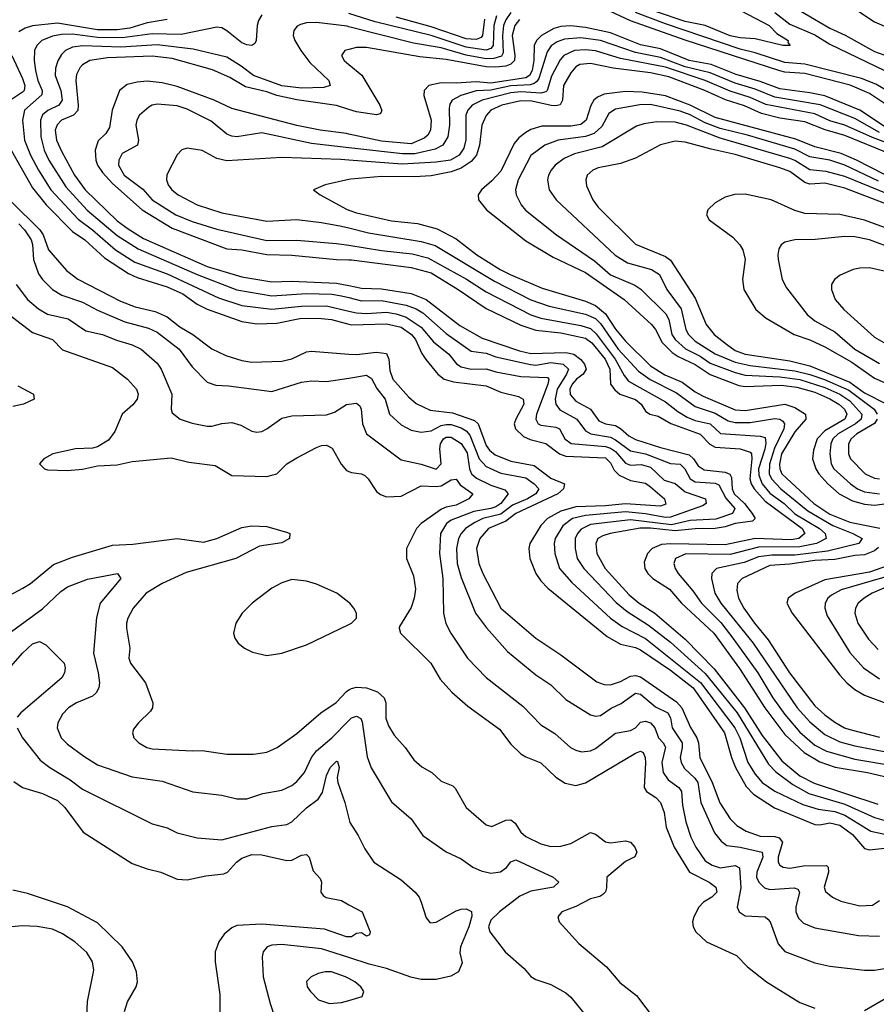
# Model space of a CAD drawing. Header units: inches. Extents: x 1305375 to 1407406, y 744550 to 841633.
# Tile 474 of 509: x 1388678 to 1392117, y 825399 to 829354. Entities that reach past the tile are written whole.
import ezdxf

# ---------------------------------------------------------------- set-up
doc = ezdxf.new("R2010")
doc.units = ezdxf.units.IN
doc.header["$MEASUREMENT"] = 0
doc.layers.add('B3882', color=7, linetype='Continuous')
doc.layers.add('B3892', color=7, linetype='Continuous')

msp = doc.modelspace()

# ---------------------------------------------------------------- linework, layer by layer
at = {"layer": 'B3882', "color": 5}
for points, elevation in [([(1389650, 829373.3), (1389636.6, 829350), (1389631.3, 829330), (1389627, 829270), (1389622.4, 829257.6), (1389610.2, 829249.8), (1389590, 829252.2), (1389570, 829261.5), (1389509.5, 829309.5), (1389490, 829320.5), (1389470, 829324.4), (1389325.8, 829294.2), (1389210, 829296.8), (1389090, 829280.8), (1388990, 829282.7), (1388890, 829296.2), (1388845.4, 829294.6), (1388810, 829287.9), (1388767.1, 829270), (1388747, 829250), (1388738.1, 829230), (1388736.2, 829190), (1388741.9, 829150), (1388751.5, 829110), (1388768.9, 829070), (1388767.3, 829052.7), (1388697.2, 828990), (1388689.7, 828950), (1388697.4, 828870), (1388721.9, 828810), (1388753, 828750), (1388803.6, 828670), (1388912.7, 828552.7), (1388970.8, 828510), (1389063, 828430), (1389139.7, 828379.7), (1389270, 828333.2), (1389476.2, 828236.2), (1389570, 828205.3), (1389690, 828191.1), (1389810, 828203.4), (1389910, 828204.7), (1390000, 828183.7)], 1340), ([(1389270, 829355.2), (1389190, 829340.6), (1389120.2, 829319.8), (1389070, 829313.7), (1388990, 829313.7), (1388830, 829340.3), (1388730, 829329.3), (1388700, 829320), (1388674.5, 829305.5)], 1320), ([(1390000, 829325.7), (1389992.4, 829327.6), (1389870, 829342.2), (1389830, 829341.4), (1389805.2, 829334.8), (1389792.1, 829327.9), (1389778.2, 829310), (1389776.3, 829290), (1389783, 829270), (1389806.1, 829230), (1389842.5, 829182.5), (1389919.3, 829110), (1389924.6, 829090), (1389898.5, 829081.5), (1389810, 829078.7), (1389730, 829088.7), (1389616.3, 829130), (1389567.7, 829167.7), (1389510, 829203.7), (1389374.9, 829234.9), (1389230, 829252.8), (1389083.9, 829243.9), (1388930.9, 829249.1), (1388890, 829242.9), (1388861.3, 829230), (1388845.4, 829214.6), (1388830.8, 829189.2), (1388821.3, 829158.7), (1388821.1, 829130), (1388842.9, 829070), (1388848, 829030), (1388835.3, 829010), (1388791.4, 828988.6), (1388770, 828971.3), (1388761.4, 828950), (1388762.7, 828882.7), (1388776.5, 828830), (1388794.8, 828790), (1388863.1, 828683.1), (1388948.9, 828588.9), (1389070, 828486.7), (1389153, 828433), (1389390, 828329.8), (1389550, 828268.4), (1389690, 828244.5), (1389830, 828253.5), (1389931.1, 828251.1), (1389970, 828245.4), (1390000, 828237.4)], 1360), ([(1390000, 829234.4), (1389983, 829230), (1389970.3, 829210), (1389980.8, 829190), (1390000, 829173.9)], 1380), ([(1388646, 829210), (1388690, 829118), (1388698.3, 829090), (1388696.3, 829070), (1388690, 829062.1), (1388641.5, 829030)], 1320), ([(1390000, 828993), (1389950, 829009.1), (1389790, 829032.6), (1389710, 829049.2), (1389670, 829064.3), (1389584.8, 829084.8), (1389521.2, 829121.2), (1389452.5, 829152.5), (1389290, 829198), (1389210, 829207), (1389030, 829201.3), (1388959.7, 829190), (1388930, 829172.1), (1388919.9, 829160.1), (1388906.5, 829133.5), (1388903.4, 829110), (1388913.2, 829010), (1388911.5, 828988.5), (1388894, 828970), (1388845.7, 828950), (1388828.1, 828931.9), (1388820.8, 828910), (1388826.2, 828870), (1388846, 828826), (1388897.6, 828730), (1388940.9, 828670), (1389070, 828546.2), (1389113.3, 828513.3), (1389175.6, 828475.6), (1389430, 828362.2), (1389570, 828320.5), (1389690, 828301.6), (1389770, 828303.3), (1389950, 828296.2), (1390000, 828285.9)], 1380), ([(1390000, 828894.2), (1389990, 828896.4), (1389884.2, 828910), (1389790, 828929.1), (1389530, 828997.3), (1389459.4, 829030), (1389310, 829085.4), (1389250, 829099.9), (1389190, 829107), (1389150, 829103.3), (1389110, 829093.1), (1389078.7, 829070), (1389049.7, 828990.3), (1389039.2, 828920.8), (1389023.4, 828896.6), (1388992.6, 828867.4), (1388981.3, 828830), (1388984.3, 828790), (1388991, 828770), (1389010, 828740.5), (1389050, 828695.3), (1389169.6, 828590), (1389290, 828516.4), (1389510, 828433), (1389570, 828429.2), (1389670, 828410.3), (1389770, 828408.4), (1389949.9, 828390.1), (1390000, 828389.2)], 1420), ([(1390000, 828839.2), (1389850, 828856.2), (1389650, 828899.6), (1389550, 828884), (1389530, 828885.4), (1389510, 828894.3), (1389446.7, 828946.7), (1389350, 828995), (1389310, 829008.2), (1389230, 829014), (1389210, 829010.8), (1389196.9, 829003.1), (1389159.3, 828970), (1389148, 828950), (1389143.9, 828930), (1389155.6, 828870), (1389151.3, 828850), (1389090, 828816.1), (1389076.3, 828790), (1389075.1, 828770), (1389096.8, 828730), (1389172.9, 828672.9), (1389210, 828629.7), (1389304.8, 828570), (1389370, 828543.7), (1389470, 828512.9), (1389670, 828466.4), (1389790, 828468.1), (1389950, 828455.4), (1390000, 828447.6)], 1440), ([(1388643.3, 828830), (1388730, 828678.8), (1388784.4, 828610), (1388890, 828502.7), (1388939.4, 828470), (1389018, 828398), (1389114.4, 828334.4), (1389150, 828318.5), (1389270, 828281.1), (1389332.6, 828252.6), (1389390, 828211), (1389430, 828190.7), (1389570, 828141.2), (1389630, 828132.4), (1389710, 828134.8), (1389810, 828155), (1389890, 828154), (1389930, 828149.8), (1390000, 828130.5)], 1320), ([(1390000, 828789.9), (1389967.6, 828792.4), (1389730, 828801), (1389510, 828786.4), (1389470, 828796.8), (1389410, 828828.9), (1389350, 828837.2), (1389328.6, 828831.4), (1389310, 828811.5), (1389269.4, 828730.6), (1389267.8, 828710), (1389274.5, 828690), (1389288.6, 828670), (1389313.8, 828650), (1389390, 828610.1), (1389490, 828578.5), (1389670, 828544.5), (1389790, 828550.7), (1389890, 828539.4), (1389970, 828525), (1390000, 828517.4)], 1460), ([(1390000, 828711.4), (1389904, 828690), (1389858, 828670), (1389884, 828650), (1389990, 828592.9), (1390000, 828589.3)], 1480), ([(1388643.9, 828623.9), (1388758.8, 828510), (1388772.5, 828490), (1388794.3, 828430), (1388866, 828346), (1388911.8, 828311.8), (1389083.1, 828223.1), (1389141, 828201), (1389222.3, 828182.3), (1389270, 828160.8), (1389320.4, 828120.4), (1389373, 828090), (1389450, 828031.7), (1389505.5, 828005.5), (1389570, 827984.6), (1389610, 827978.8), (1389730, 827982.1), (1389770, 827991.4), (1389830, 828019.8), (1389850, 828022.4), (1390000, 828011)], 1280), ([(1388674, 828534), (1388697.6, 828510), (1388723.5, 828470), (1388729.6, 828450.4), (1388733.3, 828390), (1388753, 828333), (1388769.7, 828309.7), (1388810, 828270.1), (1388847.3, 828247.3), (1388930, 828219.4), (1388990, 828187.4), (1389100.6, 828140.6), (1389195.2, 828115.2), (1389230, 828099.1), (1389318.8, 828030), (1389370, 827959.7), (1389430, 827897.5), (1389466.1, 827886.1), (1389516.4, 827883.6), (1389690, 827860.1), (1389810, 827897.7), (1389850, 827902.7), (1389910, 827900.5), (1390000, 827914.7)], 1260), ([(1388663.5, 828290), (1388708.8, 828230), (1388753, 828193), (1388790, 828170.6), (1388872.3, 828152.3), (1388944.1, 828104.1), (1389010, 828089.5), (1389066.5, 828066.5), (1389130, 828048.4), (1389166.2, 828030), (1389230, 827974.2), (1389246.4, 827950), (1389288.6, 827850), (1389285.5, 827790), (1389290, 827774.8), (1389321.6, 827750), (1389370, 827732.8), (1389430, 827721.4), (1389450, 827720.9), (1389490, 827731.6), (1389530, 827735.5), (1389565.4, 827725.4), (1389610, 827700.7), (1389630, 827696.5), (1389650, 827700.2), (1389670, 827711.1), (1389730, 827753.4), (1389770, 827763.1), (1389910, 827766.9), (1389942.4, 827777.6), (1389990, 827807.9), (1390000, 827809.3)], 1240), ([(1388608.8, 828190), (1388730, 828097.2), (1388809.2, 828070), (1388850, 828027.8), (1389050, 827956.9), (1389111.2, 827910), (1389146.8, 827870), (1389153.6, 827850), (1389149.5, 827830), (1389132.4, 827807.6), (1389090.1, 827770), (1389060.6, 827699.4), (1389034.7, 827665.3), (1388990, 827638.9), (1388970, 827632.6), (1388902, 827630), (1388811, 827610), (1388774.8, 827590), (1388758, 827570), (1388778, 827550), (1388790, 827546.4), (1388870, 827543.7), (1388930, 827548.9), (1388990, 827562), (1389070, 827566.5), (1389130, 827579.6), (1389286.1, 827593.9), (1389356.5, 827576.5), (1389462.9, 827562.8), (1389530, 827522.9), (1389670, 827519.5), (1389709.9, 827530.1), (1389750.6, 827569.4), (1389790, 827594.3), (1389870, 827636), (1389890, 827644.2), (1389910, 827645.3), (1389932.5, 827632.5), (1389969, 827569), (1389990, 827543.6), (1390000, 827539.3)], 1220), ([(1388670, 827883.1), (1388733.8, 827850), (1388736.5, 827830), (1388692.9, 827810), (1388650, 827799.9)], 1180), ([(1388570, 827006), (1388691.1, 827070), (1388721.5, 827090), (1388813.8, 827166.2), (1388890, 827195.7), (1389050, 827242.9), (1389132.6, 827247.4), (1389309.9, 827270.1), (1389415.5, 827255.5), (1389469.7, 827270), (1389570, 827314), (1389610, 827321.3), (1389670, 827318.4), (1389753.8, 827293.8), (1389762, 827290), (1389761.6, 827270), (1389730, 827252.6), (1389640.5, 827239.5), (1389546.3, 827190), (1389346.2, 827133.8), (1389250.2, 827090), (1389186.2, 827050), (1389133.7, 826990), (1389112.5, 826950), (1389107.5, 826930), (1389106.8, 826910), (1389120.5, 826830), (1389116.3, 826790), (1389122.3, 826770), (1389183, 826690), (1389212.3, 826610), (1389211.5, 826590), (1389202.9, 826577.1), (1389154.4, 826530), (1389135.1, 826504.9), (1389130.4, 826490), (1389136.4, 826470), (1389155.8, 826450), (1389188.2, 826430), (1389210, 826424.8), (1389370, 826417.1), (1389410, 826419.1), (1389510, 826403.8), (1389616.5, 826403.5), (1389670, 826411.4), (1389711.5, 826430), (1389790, 826486.2), (1389887.4, 826570), (1389948.4, 826611.6), (1389990, 826656.2), (1390000, 826662.2)], 1180), ([(1388630, 826886.3), (1388770, 826987.1), (1388843.2, 827056.8), (1388870, 827075.4), (1388950, 827107.3), (1389070.7, 827130), (1389083.6, 827110), (1389000.8, 827010), (1388986.8, 826953.2), (1388974.5, 826810), (1388993.2, 826730), (1388998, 826690), (1388995.6, 826670), (1388985.5, 826650), (1388970, 826636.8), (1388906.7, 826610), (1388874, 826590), (1388850, 826564.4), (1388831.1, 826530), (1388828.6, 826510), (1388845, 826470), (1388870, 826443.8), (1388935.9, 826395.9), (1388990, 826361.2), (1389130, 826313.1), (1389250, 826295.3), (1389373.1, 826253.1), (1389490, 826239.3), (1389550, 826224.6), (1389590, 826224.3), (1389654.2, 826245.8), (1389730, 826259.8), (1389770, 826278), (1389790, 826294), (1389820.8, 826330), (1389849.9, 826390), (1389870, 826417.9), (1389931.7, 826470), (1390000, 826539.3)], 1160), ([(1390000, 827012.4), (1389950.7, 827050), (1389870, 827087.3), (1389830, 827098.7), (1389770, 827105), (1389730, 827092.2), (1389690.3, 827070), (1389611.8, 827010), (1389571.7, 826970), (1389546, 826930), (1389537, 826890), (1389541.3, 826870), (1389554.9, 826850), (1389580.5, 826830), (1389613.1, 826813.1), (1389670, 826800.7), (1389730, 826809.3), (1389830, 826842.9), (1390000, 826924.4)], 1220), ([(1388550, 826652.1), (1388690, 826810.1), (1388730, 826846.7), (1388757, 826857), (1388783.1, 826843.1), (1388857, 826770), (1388860.9, 826750), (1388857.3, 826730), (1388847.8, 826710), (1388682.9, 826570), (1388668.2, 826551.8)], 1140), ([(1388668.3, 826510), (1388690, 826469.1), (1388759.6, 826379.6), (1388799.1, 826350), (1388880.9, 826300.9), (1388930, 826263.7), (1389210, 826124.4), (1389270, 826108.5), (1389310, 826088.5), (1389390, 826067.5), (1389490, 826060.2), (1389690, 826112.7), (1389750, 826121.7), (1389770, 826132.7), (1389830, 826188.4), (1389876.7, 826223.3), (1389894.2, 826250), (1389910, 826318.7), (1389924, 826350), (1389950, 826375.4), (1389954.1, 826374.1), (1389960.5, 826350), (1389953.1, 826310), (1389955, 826290), (1389983.6, 826210), (1390000, 826145.7)], 1140), ([(1388654.1, 826294.1), (1388689.6, 826269.5), (1388770, 826245.8), (1388830, 826217.7), (1388859.4, 826190), (1388932.4, 826090), (1389130, 825964.6), (1389190, 825943.2), (1389244.9, 825930), (1389310, 825901.8), (1389350, 825899.7), (1389424.7, 825915.3), (1389497.1, 825922.9), (1389512.9, 825930), (1389549, 825970), (1389570, 825985.7), (1389610, 826000.4), (1389650, 826000.1), (1389750, 825976.2), (1389770, 825977.5), (1389810, 825997.7), (1389830, 826000.9), (1389840.3, 825990), (1389855.8, 825935.8), (1389884.8, 825904.8), (1389890.2, 825890), (1389887.1, 825850), (1389896, 825836), (1389908.4, 825828.4), (1389970, 825815.5), (1390000, 825799.1)], 1120), ([(1389098.3, 825370), (1389110.5, 825409.5), (1389145, 825470), (1389150.8, 825490), (1389147.4, 825530), (1389130.5, 825570), (1389089.2, 825630), (1388990, 825725.8), (1388870, 825790.4), (1388710, 825844.3), (1388650, 825857.7)], 1120), ([(1388947.2, 825350), (1388950.8, 825410), (1388976.3, 825536.3), (1388970.8, 825570), (1388947.3, 825607.3), (1388899.3, 825650), (1388850, 825682.2), (1388810, 825700.4), (1388748.1, 825711.9), (1388690, 825713.7), (1388630, 825709)], 1140), ([(1390000, 825669.7), (1389990.2, 825669.8), (1389901.1, 825701.1), (1389650, 825721.3), (1389550, 825715.9), (1389530, 825706.6), (1389499.5, 825680.5), (1389477.5, 825650), (1389462.1, 825610), (1389462.7, 825570), (1389481.3, 825438.7), (1389483.3, 825296.7), (1389475.8, 825250), (1389448.1, 825190), (1389445, 825170), (1389449.3, 825150), (1389470, 825129.5), (1389585.1, 825085.1), (1389690, 825031.3), (1389710, 825026.8), (1389750, 825028.7), (1389824.5, 825015.5), (1389890, 825023.5), (1390000, 825064.1)], 1120), ([(1390000, 825586.6), (1389890, 825622), (1389730, 825639.7), (1389690, 825636.2), (1389672, 825630), (1389655.2, 825610), (1389651.5, 825590), (1389656, 825510), (1389683, 825403), (1389723, 825283), (1389745.6, 825245.6), (1389766.4, 825226.4), (1389810, 825209), (1389870, 825207.3), (1389880.7, 825200.7), (1389894.8, 825170), (1389910, 825160.5), (1389930, 825157.1), (1390000, 825168.5)], 1140), ([(1390000, 825502.5), (1389986.3, 825510), (1389930, 825529), (1389904.7, 825530), (1389876.8, 825523.2), (1389848, 825510), (1389829.1, 825490.9), (1389832.2, 825470), (1389845.3, 825450), (1389877.5, 825417.5), (1389922.3, 825402.3), (1389970, 825406.4), (1390000, 825415)], 1160)]:
    msp.add_lwpolyline(points, dxfattribs=dict(at, elevation=elevation))
at = {"layer": 'B3892', "color": 5}
for points, elevation in [([(1390254.9, 830000), (1390351.2, 829951.2), (1390490, 829846), (1390510, 829837.8), (1390530, 829836.3), (1390630, 829842.6), (1390690, 829838.1), (1390830, 829812.2), (1390930, 829775.3), (1390970, 829765.9), (1391210, 829755), (1391307.8, 829727.8), (1391330.1, 829710), (1391361.9, 829661.9), (1391390, 829640.2), (1391530, 829578.5), (1391610, 829519.2), (1391670, 829484.9), (1391730, 829438.4), (1391930, 829320.4), (1391992.2, 829292.2), (1392110, 829225.9), (1392170, 829204.3)], 1380), ([(1390410.1, 830000), (1390470, 829950.1), (1390510, 829930.1), (1390580.3, 829920.3), (1390670, 829915.3), (1390811.5, 829888.5), (1391010, 829871.3), (1391110, 829855.8), (1391230, 829847.5), (1391360.4, 829800.4), (1391383.1, 829783.1), (1391430, 829731.8), (1391470, 829706.7), (1391510, 829691.4), (1391576.4, 829676.4), (1391690, 829640.1), (1391755, 829595), (1391819.5, 829559.5), (1391900, 829480), (1391967.2, 829430), (1392050, 829384.5), (1392110, 829345.3), (1392218.5, 829298.5)], 1420), ([(1391518.3, 829418.3), (1391687.3, 829330), (1391718.1, 829298.1), (1391762.6, 829270), (1391762, 829262), (1391770.7, 829250), (1391742, 829250), (1391630, 829276.9), (1391570, 829280.8), (1391530.4, 829289.6), (1391430.2, 829330.2), (1391350, 829346.5), (1391230, 829386.4)], 1340), ([(1390650, 829382.1), (1390630, 829353.7), (1390620.2, 829330), (1390616.5, 829290), (1390619.1, 829220.9), (1390612, 829208), (1390582, 829198), (1390550, 829196.7), (1390470, 829211.5), (1390370, 829241.1), (1390259.5, 829259.5), (1390000, 829325.7)], 1360), ([(1390592.4, 829370), (1390580.9, 829330), (1390579, 829250), (1390570, 829238.8), (1390550, 829231.4), (1390470, 829243), (1390330, 829290.5), (1390104.6, 829344.6), (1390000, 829378.7)], 1340), ([(1392170, 829004.4), (1392090, 829057.9), (1392011.3, 829091.3), (1391830, 829137.5), (1391750, 829143.5), (1391730, 829148.9), (1391350, 829271.3), (1391130, 829348.7), (1391050, 829386.5)], 1380), ([(1392190, 829051.2), (1392114.3, 829094.3), (1392057.1, 829117.1), (1391830, 829175.4), (1391750, 829181.9), (1391630, 829221.3), (1391570, 829234.8), (1391270, 829336.9), (1391150, 829382.4)], 1360), ([(1391710, 829382.9), (1391770, 829336.5), (1391870, 829292.4), (1391930, 829255.8), (1392150.1, 829150)], 1360), ([(1390685, 829355), (1390665.8, 829330), (1390654.6, 829290), (1390665.5, 829210), (1390664.3, 829190), (1390650, 829174.6), (1390630, 829166.9), (1390590, 829162.6), (1390550, 829164.2), (1390390, 829194), (1390285, 829205), (1390070, 829242.8), (1390030, 829242.1), (1390000, 829234.4)], 1380), ([(1390543.8, 829356.2), (1390535.8, 829290), (1390530, 829282.3), (1390510, 829273.9), (1390470, 829276.4), (1390330, 829325.7), (1390190, 829364.6)], 1320), ([(1392150, 828924.5), (1392050, 828990), (1391910, 829047.4), (1391850, 829060.5), (1391730, 829076.2), (1391650, 829106.1), (1391554.2, 829134.2), (1391454.1, 829174.1), (1391365.2, 829190), (1391250, 829236.9), (1391170, 829252.2), (1391050, 829301.6), (1390950, 829323), (1390890, 829329.7), (1390850, 829326.5), (1390822, 829318), (1390772.5, 829290), (1390752.9, 829270), (1390743.1, 829250), (1390742, 829190), (1390735.2, 829150), (1390724.9, 829130), (1390710, 829120.7), (1390570, 829098.5), (1390510, 829104.8), (1390430, 829098.7), (1390370, 829100.4), (1390320.2, 829090), (1390302, 829070), (1390300.1, 829050), (1390329.4, 828950), (1390327.5, 828910), (1390316, 828890), (1390301.5, 828878.5), (1390250, 828855.9), (1390130, 828865.5), (1390000, 828894.2)], 1420), ([(1392130, 828901.2), (1392030, 828956.6), (1391891.9, 829011.9), (1391710, 829043), (1391630, 829074.9), (1391550, 829098.7), (1391450, 829140.7), (1391350, 829164), (1391250, 829202.6), (1391150, 829221.5), (1391010.1, 829270.1), (1390930, 829280.4), (1390864.8, 829275.2), (1390835.6, 829264.4), (1390811.2, 829248.8), (1390795.1, 829224.9), (1390761.7, 829118.3), (1390754.6, 829105.4), (1390742.8, 829097.2), (1390727.6, 829092.4), (1390650, 829088.5), (1390570, 829070.5), (1390510, 829068.3), (1390449.4, 829050), (1390414.8, 829030), (1390405.3, 829014.7), (1390401.7, 828998.3), (1390404.1, 828930), (1390396.7, 828883.3), (1390377.2, 828850), (1390345.9, 828834.1), (1390264.3, 828815.7), (1390214.9, 828814.9), (1390000, 828839.2)], 1440), ([(1392291.5, 828810), (1392101.2, 828881.2), (1391990.3, 828930.3), (1391930, 828947.3), (1391870, 828975.3), (1391673, 829013), (1391610, 829040.7), (1391530, 829066.6), (1391429.9, 829110), (1391270, 829162.9), (1391090, 829198.3), (1390990, 829229.2), (1390950, 829233), (1390904.7, 829230), (1390862.6, 829210), (1390848, 829192), (1390812.9, 829127.1), (1390795.3, 829070), (1390790, 829064.3), (1390770, 829059.2), (1390690, 829063.5), (1390650, 829060.1), (1390534, 829030), (1390494.3, 829010), (1390476.5, 828990), (1390469, 828970), (1390468.8, 828871.2), (1390461.6, 828838.4), (1390442.8, 828810), (1390407.3, 828790), (1390350, 828781.1), (1390213.8, 828773.8), (1390000, 828789.9)], 1460), ([(1392173.5, 828813.5), (1391990, 828889.2), (1391911.2, 828911.2), (1391830, 828944), (1391730, 828958.6), (1391656.5, 828976.5), (1391587.5, 829007.5), (1391511.5, 829031.5), (1391428.8, 829070), (1391283.7, 829123.7), (1391210, 829140.9), (1391059.8, 829159.8), (1390970, 829177.4), (1390926.5, 829173.5), (1390910, 829164.3), (1390890, 829140.7), (1390861.7, 829090), (1390857.3, 829030), (1390848.2, 829011.8), (1390830, 829007.3), (1390811.1, 829008.9), (1390733.9, 829026.1), (1390690, 829027.3), (1390613.8, 829010), (1390569.6, 828990), (1390550.3, 828969.7), (1390533.2, 828930), (1390524.5, 828850), (1390512.1, 828810), (1390490, 828784.1), (1390450, 828758), (1390410, 828742.8), (1390330, 828726.7), (1390262.6, 828722.6), (1390130, 828723.7), (1390007, 828713), (1390000, 828711.4)], 1480), ([(1390000, 829173.9), (1390051, 829131), (1390123.8, 829010), (1390131.8, 828988.2), (1390124.5, 828975.6), (1390110, 828971.2), (1390030, 828983.4), (1390000, 828993)], 1380), ([(1392150, 828731.4), (1392037, 828790), (1391975.9, 828815.9), (1391870, 828843.7), (1391793.7, 828873.7), (1391470, 828961), (1391370, 829011.1), (1391270, 829047.5), (1391176.7, 829063.3), (1391110, 829065.2), (1391024.9, 829055.1), (1390997.4, 829042.6), (1390983.1, 829030), (1390970.9, 829009.1), (1390952, 828950), (1390930, 828933.4), (1390890, 828926.1), (1390774.2, 828925.7), (1390730, 828912.4), (1390710, 828901.1), (1390681.3, 828878.7), (1390662.9, 828857.1), (1390610, 828745.8), (1390574, 828706), (1390531.6, 828670), (1390518.3, 828650), (1390519.8, 828630), (1390551.7, 828590), (1390710, 828465.4), (1390819.6, 828399.6), (1390950, 828339.1), (1391104.7, 828230), (1391214, 828130), (1391229.8, 828109.8), (1391256.8, 828056.8), (1391297.6, 828017.6), (1391321.1, 828001.1), (1391389, 827969), (1391450, 827929.3), (1391564.7, 827884.7), (1391590, 827880), (1391734.5, 827885.5), (1391798.3, 827878.3), (1391870, 827857.4), (1391930, 827830.8), (1391966.5, 827810), (1391988.8, 827790), (1391999, 827770), (1391990.4, 827750), (1391910, 827701.9), (1391879.3, 827670), (1391865.2, 827625.2), (1391860.7, 827590), (1391873.4, 827550), (1391886.7, 827530), (1391922.3, 827490), (1391967.4, 827450), (1392021.2, 827421.2), (1392070, 827408), (1392110, 827404.2), (1392241.4, 827421.4)], 1520), ([(1392125, 828705), (1391990, 828769.1), (1391930, 828789), (1391850, 828802.4), (1391790, 828833.8), (1391599.5, 828890), (1391490, 828916.8), (1391430, 828939.8), (1391370, 828972.3), (1391330, 828986.4), (1391210, 829013.4), (1391167.5, 829012.5), (1391070, 828994.8), (1391043.6, 828976.4), (1391015, 828925), (1390983.6, 828896.4), (1390950, 828884.9), (1390839.5, 828870), (1390786.7, 828850), (1390730, 828808.2), (1390679.6, 828710), (1390668.8, 828670), (1390670.9, 828650), (1390690.8, 828610), (1390708.7, 828588.7), (1390832.4, 828490), (1390984.9, 828384.9), (1391050, 828329.7), (1391148, 828288), (1391171.7, 828271.7), (1391271.8, 828171.8), (1391283.6, 828150), (1391295.9, 828090), (1391309.9, 828069.9), (1391351.3, 828031.3), (1391410, 828002), (1391450, 827974.5), (1391550, 827936.3), (1391590, 827925.6), (1391730, 827919.4), (1391810, 827908.1), (1391910, 827876.5), (1391970.1, 827850), (1392010, 827823.5), (1392058.8, 827770), (1392056.5, 827750), (1392033.4, 827730), (1391963.4, 827690), (1391942.7, 827670), (1391934.3, 827650), (1391929.7, 827609.7), (1391935.4, 827570), (1391946.7, 827550), (1392012.7, 827490), (1392041, 827470), (1392070, 827457.4), (1392129.6, 827449.6)], 1540), ([(1392397.4, 828557.4), (1391990, 828723.4), (1391915.4, 828744.6), (1391850, 828750.5), (1391790, 828787.9), (1391770, 828795.8), (1391490, 828877.5), (1391355.4, 828930), (1391310, 828941.9), (1391236.3, 828943.7), (1391184.2, 828935.8), (1391154, 828926), (1391016.2, 828843.8), (1390905.5, 828814.5), (1390863.2, 828796.8), (1390828.1, 828770), (1390810.9, 828750), (1390801.2, 828730), (1390797, 828710), (1390803.5, 828670), (1390831.9, 828630), (1391068.6, 828408.6), (1391117.4, 828377.4), (1391214.3, 828350), (1391246.9, 828330), (1391276.3, 828270), (1391333.1, 828193.1), (1391352.4, 828110), (1391362.5, 828090), (1391390, 828062.1), (1391470, 828011.7), (1391550, 827978.7), (1391610, 827964.3), (1391790, 827943.6), (1391850, 827929), (1391908.4, 827908.4), (1392005.9, 827865.9), (1392108.7, 827790), (1392120.7, 827770)], 1560), ([(1392270.4, 828570.4), (1391990, 828677.5), (1391910, 828697), (1391850, 828693.2), (1391830, 828699.6), (1391770, 828744), (1391730, 828759.5), (1391550, 828812.4), (1391453.4, 828833.4), (1391350, 828862.4), (1391310, 828866), (1391250, 828851.1), (1391150, 828798.1), (1391090, 828776.9), (1391000.9, 828759.1), (1390978.6, 828750), (1390956, 828730), (1390950.1, 828710), (1390953.5, 828686.5), (1390979.2, 828630), (1391000.2, 828600.2), (1391150, 828452.8), (1391270, 828402.1), (1391290, 828387.8), (1391390, 828234.8), (1391433.3, 828130), (1391466.3, 828090), (1391514.9, 828050), (1391550, 828025.7), (1391590, 828010), (1391770, 827983.3), (1391850, 827964.2), (1392010, 827898.4), (1392070, 827854.8), (1392158.5, 827810)], 1580), ([(1392190, 828504.5), (1392070, 828548.4), (1391970, 828572), (1391830, 828575.9), (1391790, 828588), (1391694.3, 828630), (1391590, 828652.5), (1391548, 828652), (1391510, 828641.1), (1391470, 828618), (1391441.1, 828590), (1391434.9, 828570), (1391445.3, 828550), (1391540.4, 828480.4), (1391569.4, 828450), (1391581.6, 828430), (1391590.1, 828390), (1391579.4, 828310), (1391585.4, 828270), (1391633.8, 828190), (1391674.8, 828154.8), (1391786.4, 828090), (1391850, 828067.8), (1391910, 828039.4), (1392018.5, 827978.5), (1392110, 827914.7), (1392150, 827896.8)], 1620), ([(1390000, 828589.3), (1390030, 828578.7), (1390170, 828546.3), (1390274.7, 828534.7), (1390353.5, 828513.5), (1390430, 828473.3), (1390512.8, 828410), (1390607.4, 828350), (1390647.5, 828330), (1390775.6, 828275.6), (1390950, 828223.1), (1390990, 828205.3), (1391030, 828172.2), (1391070, 828111.1), (1391110, 828062.8), (1391210, 827963.4), (1391267.3, 827927.3), (1391337.6, 827897.6), (1391390, 827859.4), (1391422.2, 827842.2), (1391550, 827787.2), (1391590, 827784.6), (1391750, 827809.5), (1391790, 827796.5), (1391831.9, 827770), (1391833.6, 827750), (1391790, 827698.9), (1391736, 827610), (1391728.4, 827568.4), (1391729.6, 827550), (1391738, 827530), (1391865.5, 827410), (1391930, 827367.4), (1392010, 827335.4), (1392131.5, 827311.5)], 1480), ([(1390000, 828517.4), (1390077.8, 828497.8), (1390290, 828462.8), (1390346.5, 828446.5), (1390583.6, 828303.6), (1390730, 828228.8), (1390803.7, 828203.7), (1390950, 828171.4), (1390990, 828153.3), (1391010, 828133.3), (1391081, 828030), (1391161.5, 827941.5), (1391208.9, 827908.9), (1391314.8, 827854.8), (1391390, 827799.6), (1391470, 827773.6), (1391522.7, 827742.7), (1391550, 827735.5), (1391610, 827735.9), (1391710, 827751.7), (1391729.7, 827749.7), (1391741.1, 827741.1), (1391748.3, 827730), (1391745.3, 827710), (1391707.7, 827632.3), (1391688.1, 827568.1), (1391686.4, 827530), (1391695.5, 827510), (1391733.9, 827470), (1391841.5, 827381.5), (1391942.5, 827322.5), (1392023.2, 827290), (1392060.6, 827270), (1392047.1, 827250), (1391920.2, 827219.8), (1391790, 827202.8), (1391697, 827203), (1391643.9, 827196.1), (1391585.7, 827174.3), (1391475.6, 827150), (1391456.2, 827130), (1391454.6, 827110), (1391469.2, 827050), (1391492.6, 827010), (1391622.7, 826850), (1391799.1, 826590), (1391850, 826533.8), (1391910, 826483.1), (1391970, 826453.4), (1392030, 826437.9), (1392190, 826406.9)], 1460), ([(1392290, 828394.1), (1392090, 828470.3), (1392030, 828481.6), (1391990, 828483.4), (1391871.6, 828471.6), (1391790.2, 828469.8), (1391750, 828460.5), (1391734.9, 828450), (1391725.9, 828434.1), (1391720.9, 828410), (1391722.4, 828390), (1391738.2, 828310), (1391756.4, 828276.4), (1391838.7, 828170), (1391870, 828143.8), (1391950, 828100.1), (1392030.7, 828030), (1392130, 827973.4)], 1640), ([(1390000, 828447.6), (1390130, 828427.4), (1390253.3, 828413.3), (1390317, 828397), (1390472.1, 828312.1), (1390550, 828261.4), (1390730, 828168.3), (1390770, 828155.3), (1390930, 828125.6), (1390970, 828112.9), (1390992.7, 828092.7), (1391068.6, 827990), (1391104.3, 827924.3), (1391122.6, 827902.6), (1391270, 827819.4), (1391320.3, 827780.3), (1391357.7, 827757.7), (1391390, 827744.5), (1391450, 827730.1), (1391491.2, 827691.2), (1391650, 827680.8), (1391670, 827675.3), (1391673, 827653), (1391668.9, 827628.9), (1391644.5, 827550), (1391644.8, 827524.8), (1391658.3, 827490), (1391690, 827452.6), (1391746.9, 827410), (1391790, 827369.8), (1391889.4, 827310), (1391911.1, 827290), (1391915.1, 827270), (1391877.1, 827250), (1391810, 827236.6), (1391644.2, 827235.8), (1391530, 827205.5), (1391351.7, 827208.3), (1391311, 827190), (1391304.2, 827170), (1391309, 827150), (1391320.9, 827130), (1391380.3, 827060.3), (1391415.1, 827010), (1391492.2, 826932.2), (1391540.8, 826870), (1391640.7, 826730), (1391701.1, 826630), (1391750, 826563.4), (1391810, 826492.5), (1391870, 826439.6), (1391916.5, 826416.5), (1392030, 826384.1), (1392333.5, 826333.5)], 1440), ([(1390000, 828389.2), (1390010, 828389), (1390250, 828358.1), (1390330, 828337.7), (1390438.6, 828270), (1390550, 828193.2), (1390690, 828127.2), (1390750, 828107.4), (1390850, 828096.7), (1390950, 828074.6), (1390975.3, 828055.3), (1391029, 827990), (1391046.6, 827950), (1391050.4, 827890), (1391067, 827867), (1391087.8, 827850), (1391150, 827828.4), (1391173.2, 827810), (1391190, 827782), (1391207.5, 827770), (1391241, 827761), (1391292, 827732), (1391410, 827689.4), (1391448.9, 827648.9), (1391470, 827636.7), (1391570, 827630.6), (1391610, 827616.6), (1391615.6, 827610), (1391617.5, 827590), (1391608.6, 827510), (1391613.9, 827490), (1391626, 827470), (1391670, 827419.9), (1391818.6, 827310), (1391829.7, 827290), (1391805.3, 827270), (1391774.8, 827265.2), (1391629.9, 827270.1), (1391510, 827244.9), (1391290.7, 827249.3), (1391254.4, 827245.6), (1391217.4, 827230), (1391198.3, 827210), (1391185.3, 827174.7), (1391187.2, 827150), (1391199.2, 827130), (1391219.8, 827110), (1391286.5, 827066.5), (1391334.6, 827010), (1391464.1, 826890), (1391568.1, 826748.1), (1391668.9, 826590), (1391750, 826483.4), (1391827.1, 826410), (1391890, 826373.5), (1391952.2, 826352.2), (1392081.3, 826330), (1392310, 826276.9)], 1420), ([(1390000, 828285.9), (1390050, 828275.7), (1390130, 828272.9), (1390250, 828253.5), (1390310.4, 828230.4), (1390445.4, 828125.4), (1390534.3, 828074.3), (1390684.1, 828024.1), (1390730, 828013.5), (1390870, 828016.6), (1390902.4, 828010), (1390930, 827989), (1390945.5, 827970), (1390952.2, 827950), (1390939.9, 827930), (1390912.6, 827910), (1390895.7, 827890), (1390887.1, 827870), (1390887.8, 827847.8), (1390910, 827821.3), (1390969, 827789), (1391002.4, 827742.4), (1391030, 827730.6), (1391070, 827724), (1391090, 827712.3), (1391122.8, 827682.8), (1391150, 827667.3), (1391250, 827634.9), (1391365.4, 827605.5), (1391382.4, 827590), (1391401.6, 827561.6), (1391426.3, 827546.3), (1391510, 827536.6), (1391528.4, 827528.4), (1391534.9, 827514.9), (1391537.9, 827470), (1391545.8, 827450), (1391587.2, 827410), (1391618.3, 827370), (1391630.9, 827350), (1391619.9, 827340.1), (1391550.7, 827330.7), (1391510, 827317.2), (1391470, 827310.8), (1391390, 827308.8), (1391310, 827300.2), (1391210, 827311.6), (1391168.2, 827311.8), (1391048.9, 827290), (1391018.7, 827281.3), (1390999.5, 827270), (1390990.6, 827250), (1390994.3, 827210), (1391029, 827149), (1391124.4, 827044.4), (1391164.3, 827010), (1391227.5, 826970), (1391350, 826865.3), (1391466.4, 826746.4), (1391587.8, 826590), (1391658.5, 826478.5), (1391737.5, 826377.5), (1391810, 826317.2), (1391866.9, 826286.9), (1392122.7, 826202.7)], 1380), ([(1390000, 828237.4), (1390050, 828224.1), (1390130, 828226), (1390230, 828207.6), (1390270, 828192.9), (1390296.5, 828176.5), (1390390, 828092.8), (1390490, 828023), (1390550, 828013.8), (1390590, 827999.5), (1390728.4, 827968.4), (1390750, 827966.6), (1390810, 827977.1), (1390859.7, 827970), (1390881.1, 827950), (1390873.6, 827930), (1390835.9, 827870), (1390827.6, 827830), (1390830.8, 827810), (1390846.6, 827786.6), (1390914.3, 827750), (1390950, 827702.3), (1390971.3, 827690), (1391050, 827676.6), (1391070, 827666.7), (1391130, 827621.9), (1391190, 827610), (1391290, 827571.2), (1391330, 827568.9), (1391348.2, 827550), (1391369.1, 827510), (1391390, 827497.6), (1391470, 827491.8), (1391485.2, 827485.2), (1391512.6, 827432.6), (1391549.2, 827390), (1391539, 827370), (1391472.6, 827347.4), (1391370, 827341.8), (1391294.4, 827325.6), (1391130, 827345.1), (1390970, 827325.7), (1390932.2, 827307.8), (1390917.4, 827290), (1390908.5, 827270), (1390907.7, 827230), (1390916.6, 827190), (1390942.5, 827150), (1391072.7, 827012.7), (1391116.8, 826976.8), (1391202.1, 826922.1), (1391290, 826853.4), (1391430, 826727.8), (1391558.7, 826570), (1391684, 826364), (1391713.4, 826333.4), (1391781.7, 826281.7), (1391846.2, 826246.2), (1391990, 826202.6), (1392110, 826149.8), (1392250, 826109.4)], 1360), ([(1390000, 828183.7), (1390030, 828176.7), (1390070, 828173.6), (1390150, 828178.6), (1390190, 828172.4), (1390230, 828159.3), (1390290, 828118.9), (1390339.6, 828059.5), (1390400.9, 828010), (1390432.1, 827972.1), (1390450, 827959.5), (1390490, 827949.8), (1390550, 827952.1), (1390590, 827938.9), (1390690, 827920.5), (1390796.7, 827916.7), (1390802.1, 827910), (1390798.4, 827890), (1390753, 827770), (1390749.6, 827749.6), (1390759.1, 827730), (1390770, 827724.8), (1390830, 827717.9), (1390844.6, 827710), (1390866.2, 827670), (1390891.4, 827651.4), (1391030, 827639.8), (1391050, 827633.5), (1391070, 827619), (1391110, 827572.7), (1391130, 827564), (1391173.2, 827566.8), (1391210, 827556.6), (1391265, 827505), (1391310, 827491), (1391350, 827457.6), (1391431.1, 827430), (1391433.2, 827410), (1391419, 827401), (1391290, 827356.2), (1391270, 827354.6), (1391190, 827369.7), (1391110, 827377.3), (1390950, 827362.7), (1390896.6, 827350), (1390859, 827321), (1390828.1, 827270), (1390823.4, 827250), (1390826.8, 827210), (1390845.6, 827150), (1390893.9, 827093.9), (1391050.3, 826950.3), (1391096.6, 826916.6), (1391190, 826868.8), (1391411.7, 826691.7), (1391549.5, 826510), (1391569, 826470), (1391601.1, 826370), (1391630, 826323.9), (1391658.4, 826290), (1391710, 826255.6), (1391821.7, 826201.7), (1391883.4, 826183.4), (1391950, 826173.8), (1391990, 826159.5), (1392095, 826095.1), (1392170, 826078.9)], 1340), ([(1390000, 828130.5), (1390010, 828127.8), (1390150, 828131.9), (1390210, 828119.3), (1390251, 828090), (1390266.5, 828070), (1390292.7, 828012.7), (1390308.8, 827988.8), (1390357, 827930), (1390382.3, 827910), (1390419, 827899), (1390550, 827883.5), (1390610, 827857.6), (1390680, 827840), (1390699.7, 827830), (1390702.5, 827810), (1390669.4, 827750), (1390663.5, 827730), (1390668.7, 827710), (1390700, 827680), (1390727.2, 827667.2), (1390790, 827651), (1390845.1, 827610), (1390870, 827600.5), (1391030, 827593.6), (1391050, 827574), (1391064.3, 827544.3), (1391084.1, 827524.1), (1391130, 827502.9), (1391190, 827492.6), (1391210, 827477.3), (1391266.9, 827430), (1391271.7, 827408.3), (1391250, 827400.5), (1391110, 827409.6), (1391030, 827401.3), (1390910, 827397), (1390850, 827380), (1390796.8, 827350), (1390770, 827322.5), (1390725.6, 827250), (1390722.3, 827230), (1390725.6, 827190), (1390750.1, 827130), (1390770, 827100.1), (1390798.8, 827070), (1391036.9, 826876.9), (1391090, 826845.2), (1391150, 826832.1), (1391170, 826823.1), (1391290, 826740.7), (1391381.4, 826670), (1391507.2, 826490), (1391535.1, 826390), (1391551.7, 826350), (1391594.5, 826274.5), (1391623.4, 826243.4), (1391708.7, 826188.7), (1391870, 826121.1), (1391890, 826119.7), (1391930, 826127.4), (1391970, 826118.9), (1392021, 826081), (1392070, 826025.1), (1392090, 826019.6), (1392150, 826026.8)], 1320), ([(1390000, 828011), (1390030, 828008.7), (1390110, 828018.1), (1390150, 828013.1), (1390160.5, 827990), (1390164.5, 827944.5), (1390175.6, 827910), (1390239.2, 827839.2), (1390270, 827812.6), (1390325.7, 827785.7), (1390415.2, 827775.2), (1390504.3, 827744.3), (1390518, 827730), (1390550, 827643.9), (1390564.5, 827624.5), (1390586.4, 827606.4), (1390650, 827580.5), (1390743, 827563), (1390810, 827512.7), (1390865.3, 827490), (1390860.9, 827470), (1390837.7, 827450), (1390670, 827370.4), (1390630, 827339.9), (1390560.1, 827310), (1390525.7, 827270), (1390512.1, 827230), (1390520.6, 827170), (1390536.8, 827130), (1390608.9, 826990), (1390749.4, 826870), (1390850, 826803), (1390994.9, 826694.9), (1391023.9, 826683.9), (1391050, 826682.4), (1391090, 826695.1), (1391130, 826717.6), (1391150, 826720.1), (1391170, 826713.8), (1391314.1, 826614.1), (1391335.5, 826590), (1391370.9, 826510.9), (1391396.6, 826470), (1391402.9, 826450), (1391408.5, 826390), (1391458.4, 826290), (1391488, 826208), (1391530, 826143.9), (1391556.9, 826116.9), (1391594.9, 826094.9), (1391650, 826074.8), (1391710, 826073.7), (1391727.2, 826067.2), (1391739.7, 826050), (1391722.5, 825990), (1391723.3, 825970), (1391730, 825958.5), (1391742.8, 825950), (1391770, 825946.5), (1391824.8, 825955.2), (1391916.6, 825956.6), (1391923.2, 825950), (1391925, 825930), (1391907.9, 825870), (1391912.7, 825852.7), (1391940.3, 825830), (1391974.1, 825814.1), (1392050, 825794.7), (1392102, 825798), (1392130, 825815.5)], 1280), ([(1390000, 827914.7), (1390070, 827925.8), (1390090, 827913), (1390112.1, 827872.1), (1390145.7, 827830), (1390163, 827770), (1390210, 827726.3), (1390250, 827705.7), (1390290, 827697.6), (1390330, 827702.2), (1390370, 827723.8), (1390390, 827728.4), (1390410, 827727.6), (1390450, 827714.2), (1390470, 827702.4), (1390485.6, 827685.6), (1390522.4, 827590), (1390550, 827558.9), (1390610, 827532.5), (1390710, 827513.3), (1390742.9, 827490), (1390761.9, 827470), (1390750.1, 827450), (1390716.8, 827430), (1390656.5, 827403.5), (1390610, 827367.7), (1390536.8, 827350), (1390505.2, 827334.8), (1390467.1, 827310), (1390449.8, 827290.2), (1390439.9, 827270), (1390431.1, 827230), (1390434, 827170), (1390450, 827113.4), (1390507.5, 826970), (1390551.6, 826911.6), (1390636.6, 826816.6), (1390750, 826722.7), (1390810, 826682), (1390870, 826622.9), (1390970, 826561.8), (1390990, 826556.3), (1391010, 826559.8), (1391052, 826588), (1391093, 826607), (1391150, 826648.2), (1391170, 826644.4), (1391230, 826593.8), (1391279.4, 826570), (1391291, 826550), (1391297.7, 826510), (1391337.4, 826450), (1391337.9, 826430), (1391328.9, 826390), (1391333.5, 826370), (1391346.7, 826346.7), (1391387.7, 826307.7), (1391399.9, 826290), (1391412, 826210), (1391467.5, 826087.5), (1391493.9, 826053.9), (1391516.7, 826036.7), (1391570, 826030.1), (1391658.7, 826010), (1391661.2, 825990), (1391636.7, 825930), (1391635.6, 825910), (1391645, 825890), (1391667.4, 825867.4), (1391690, 825860.8), (1391787.3, 825867.3), (1391801.3, 825861.3), (1391808.4, 825850), (1391793.1, 825790), (1391793.3, 825770), (1391804.5, 825744.5), (1391824.8, 825724.8), (1391870, 825705.8), (1392044.8, 825675.2), (1392130, 825672.6)], 1260), ([(1390000, 827809.3), (1390030, 827813.4), (1390043.4, 827803.4), (1390049.2, 827790), (1390054, 827730), (1390070.6, 827690.6), (1390210, 827585.7), (1390290, 827568.8), (1390350, 827548.3), (1390370.3, 827570), (1390364.5, 827630), (1390366.7, 827650), (1390379.5, 827670), (1390390, 827677.4), (1390410, 827677.6), (1390450, 827651.2), (1390473.8, 827613.8), (1390483.8, 827550), (1390491.2, 827530), (1390512.3, 827512.3), (1390570, 827483.8), (1390625.4, 827465.4), (1390639.1, 827450), (1390609.7, 827410), (1390590, 827397.5), (1390569.2, 827390), (1390501.4, 827378.6), (1390410, 827343.9), (1390391.4, 827330), (1390367, 827290), (1390362.8, 827210), (1390377.2, 827110), (1390378.9, 826970), (1390388.4, 826928.4), (1390408.4, 826890), (1390476.3, 826790), (1390550, 826712.1), (1390697.3, 826597.3), (1390770, 826521.5), (1390826.4, 826486.4), (1390889.1, 826430), (1390910, 826419.3), (1390933.8, 826413.8), (1390970, 826416.8), (1390990, 826426.6), (1391070, 826487.8), (1391130, 826499.5), (1391149.9, 826510.1), (1391170, 826532.3), (1391190, 826536.3), (1391210.8, 826530), (1391227.2, 826510), (1391242.5, 826470), (1391261.8, 826450), (1391270, 826431.5), (1391255.5, 826370), (1391261.3, 826330), (1391280.9, 826300.9), (1391323.7, 826270), (1391334.1, 826254.1), (1391338.5, 826198.5), (1391351.6, 826131.6), (1391372.2, 826070), (1391391.8, 826030), (1391430, 825976.1), (1391457.6, 825957.6), (1391490, 825947.4), (1391550, 825956.6), (1391567.8, 825947.8), (1391572.8, 825867.2), (1391557.7, 825790), (1391565.8, 825770), (1391590, 825754), (1391670, 825750.2), (1391681.4, 825741.4), (1391690.9, 825730), (1391722.2, 825642.2), (1391750, 825611.1), (1391870, 825565.8), (1391930, 825552), (1392070, 825536.3), (1392110, 825535.9), (1392150, 825543.1)], 1240), ([(1392120.4, 827750), (1392110, 827732.6), (1392038.6, 827690), (1392016, 827670), (1392004.9, 827650), (1392004.6, 827610), (1392013, 827590), (1392071.7, 827530), (1392110, 827511.9), (1392130, 827509.7)], 1560), ([(1390000, 827539.3), (1390010, 827535), (1390050, 827530.2), (1390063.1, 827523.1), (1390076.9, 827510), (1390110, 827458.7), (1390126.4, 827446.4), (1390150, 827437.8), (1390210, 827439.8), (1390290, 827482), (1390350, 827478.3), (1390370, 827481.5), (1390410, 827505.1), (1390430, 827508.4), (1390445.8, 827485.8), (1390496.9, 827450), (1390481.2, 827430), (1390430, 827403.9), (1390390, 827396.4), (1390371.7, 827388.3), (1390289.2, 827330.8), (1390270.9, 827310), (1390230.2, 827230), (1390231.3, 827190), (1390259.6, 827119.6), (1390266.5, 827066.5), (1390262.2, 827030), (1390250, 826993.3), (1390203.1, 826916.9), (1390200.8, 826910), (1390207.1, 826890), (1390328.7, 826768.7), (1390365.6, 826705.6), (1390413.2, 826653.2), (1390477.1, 826597.1), (1390604.2, 826504.2), (1390650, 826443.5), (1390690, 826405), (1390710, 826392.6), (1390770, 826369.4), (1390830, 826311.6), (1390867.7, 826287.7), (1390910, 826278), (1390950, 826288.1), (1391150, 826408), (1391170, 826416.3), (1391180.3, 826410), (1391188.7, 826390), (1391189.6, 826369.6), (1391184.4, 826270), (1391194.1, 826254.1), (1391231.7, 826230), (1391251.1, 826210), (1391265.8, 826170), (1391273.8, 826110), (1391305.3, 826030), (1391367.2, 825930), (1391446.4, 825890), (1391472.7, 825870), (1391476.3, 825850), (1391456.5, 825830), (1391422.9, 825810), (1391405, 825790), (1391384.2, 825750), (1391379.1, 825730), (1391381.5, 825710), (1391392.8, 825690), (1391434.6, 825650), (1391555.4, 825595.4), (1391600.3, 825550), (1391676, 825490), (1391810, 825406.5), (1391870, 825383.2)], 1220), ([(1392125.6, 827234.4), (1392110, 827220.9), (1392070, 827204.7), (1392030, 827201.3), (1391950, 827185.4), (1391870, 827181.7), (1391770, 827167.2), (1391690, 827161.6), (1391578.6, 827110), (1391560.1, 827090), (1391556.9, 827063.1), (1391563.9, 827030), (1391585, 826990), (1391627.3, 826930), (1391682.9, 826862.9), (1391768.3, 826730), (1391870, 826598.3), (1391910, 826561.3), (1391950, 826532.2), (1391988.5, 826510), (1392010, 826503.4), (1392130, 826472.4)], 1480), ([(1392188.9, 827170), (1392090, 827135.4), (1391910, 827104), (1391791.4, 827050), (1391762.9, 827030), (1391757.4, 827010), (1391778.6, 826970), (1391970, 826721.7), (1391998.3, 826690), (1392030, 826663.8), (1392070, 826640.9), (1392170, 826603.9)], 1520), ([(1392224.2, 827135.8), (1391975.9, 827064.1), (1391937.1, 827042.9), (1391922.5, 827030), (1391911.3, 827010), (1391910.1, 826990), (1391919.8, 826959.8), (1392010, 826812.6), (1392065.7, 826750), (1392130, 826705.8)], 1540), ([(1392146.4, 827070), (1392100.4, 827050), (1392068.1, 827030), (1392044.6, 827010), (1392032.7, 826990), (1392030.7, 826970), (1392043.1, 826930), (1392085.1, 826865.1), (1392124.7, 826824.7)], 1560), ([(1390000, 826924.4), (1390010.6, 826929.4), (1390029.7, 826950.3), (1390029.8, 826970), (1390019.3, 826990), (1390003.2, 827010), (1390000, 827012.4)], 1220), ([(1390000, 826662.2), (1390010, 826668.1), (1390030, 826673), (1390070, 826670.1), (1390114, 826654), (1390140.7, 826630), (1390147.7, 826610), (1390148.3, 826548.3), (1390158.1, 826518.1), (1390180.8, 826480.8), (1390225.8, 826430), (1390260.5, 826380.5), (1390292.6, 826352.6), (1390332.2, 826330), (1390370, 826295.6), (1390416.8, 826276.8), (1390426.8, 826266.8), (1390470.1, 826190.1), (1390550, 826119.7), (1390574, 826114), (1390630, 826138.3), (1390650, 826140.1), (1390666.6, 826126.6), (1390690, 826090.9), (1390710, 826073), (1390770, 826043.4), (1390810, 826033), (1390850, 826034.8), (1390890, 826045.5), (1390970, 826088.6), (1390990, 826082.5), (1391030, 826052), (1391050, 826047.8), (1391110, 826055.1), (1391130, 826050.6), (1391147.3, 826030), (1391155.3, 826010), (1391147.9, 825992.1), (1391110, 825973), (1391034.6, 825910), (1391033.5, 825866.5), (1391029.5, 825850.5), (1391019.6, 825840.4), (1391007.5, 825832.5), (1390970, 825822.7), (1390910, 825792.1), (1390854, 825770), (1390838, 825750), (1390843.8, 825730), (1390923.1, 825643.1), (1391034, 825550), (1391087.2, 825487.2), (1391154.6, 825434.6), (1391266, 825286)], 1180), ([(1390000, 826539.3), (1390010, 826549.5), (1390030, 826556.8), (1390047.1, 826547.1), (1390053.3, 826533.3), (1390072.7, 826392.7), (1390089.1, 826349.1), (1390170, 826211.8), (1390250, 826143.7), (1390297, 826077), (1390390, 826011.5), (1390450, 825983.8), (1390496.5, 825950), (1390530, 825935.6), (1390570, 825926), (1390608.5, 825931.5), (1390631.7, 825948.3), (1390650, 825971.1), (1390670, 825979.3), (1390819.6, 825910), (1390842.2, 825890), (1390820.9, 825870), (1390730, 825853.5), (1390686.3, 825833.7), (1390603.5, 825770), (1390570, 825736.8), (1390560.6, 825710), (1390565.8, 825690), (1390627.2, 825610), (1390703.2, 825543.2), (1390730.2, 825510.2), (1390750, 825499), (1390810, 825479.2), (1390870, 825444.7), (1390890, 825427.8), (1390954, 825350)], 1160), ([(1390000, 826145.7), (1390004, 826130), (1390037.3, 826077.3), (1390063.8, 826023.8), (1390100.3, 825970), (1390210, 825899.1), (1390266, 825850), (1390281.7, 825830), (1390290.3, 825810), (1390310, 825746.8), (1390326.3, 825726.3), (1390350, 825729.2), (1390430, 825775), (1390450, 825780.8), (1390470, 825782.3), (1390491.8, 825771.8), (1390493, 825753), (1390481.4, 825710), (1390447, 825630), (1390445.3, 825605.3), (1390454.8, 825565.2), (1390440.2, 825530), (1390408.4, 825511.6), (1390350, 825499.2), (1390290, 825499.1), (1390247.9, 825507.9), (1390150, 825543.4), (1390080.7, 825560.7), (1390000, 825586.6)], 1140), ([(1390000, 825799.1), (1390053.2, 825770), (1390085.5, 825690), (1390082, 825678), (1390070, 825672.3), (1390050, 825686), (1390030, 825684), (1390010.3, 825669.7), (1390000, 825669.7)], 1120), ([(1390000, 825415), (1390052.7, 825430), (1390059.5, 825450), (1390047.6, 825470), (1390023, 825490), (1390000, 825502.5)], 1160), ([(1392070, 825374.2), (1392256.9, 825483.1)], 1220)]:
    msp.add_lwpolyline(points, dxfattribs=dict(at, elevation=elevation))
at = {"layer": 'B3892', "color": 5, "elevation": 1660}
msp.add_lwpolyline([(1392090, 828356.8), (1392050, 828355.9), (1392024, 828350), (1391972.1, 828327.9), (1391948.7, 828310), (1391937.4, 828290), (1391936.5, 828270), (1391951.3, 828230), (1391986.5, 828190), (1392110, 828078.4), (1392166.2, 828046.2), (1392252.2, 828012.2), (1392310, 828003.4), (1392390, 828008.7), (1392493.9, 828026.1), (1392530, 828036.8), (1392575.9, 828064.1), (1392590.8, 828090), (1392587, 828110), (1392575, 828130), (1392490, 828224), (1392470, 828239.7), (1392410, 828268.5), (1392290, 828311.9)], close=True, dxfattribs=at)

doc.saveas('drawing.dxf')
